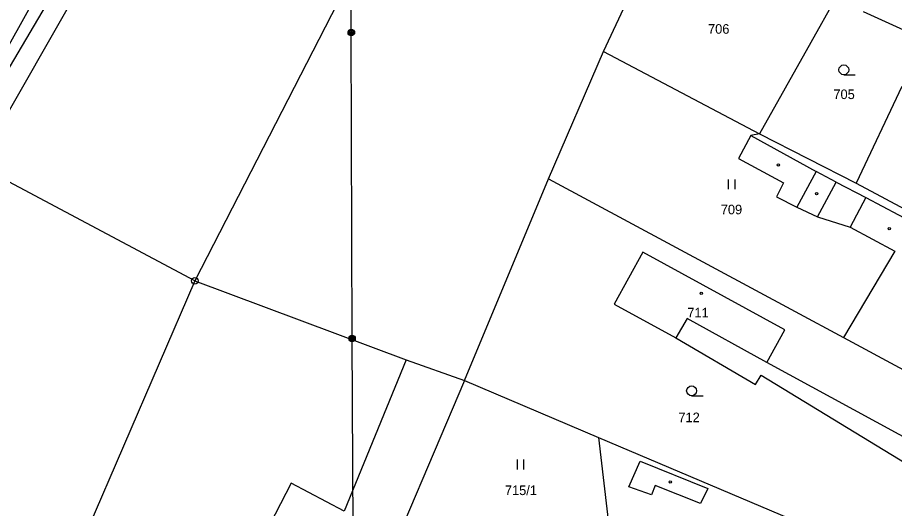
# Model space of a CAD drawing. Extents: x -587171 to -555306, y -1167727 to -1074732.
# Drawn here: x -560966.9 to -560833.4, y -1078211.4 to -1078136.7 of the extents above; entities that cross this region are included whole.
import ezdxf

# ---------------------------------------------------------------- set-up
doc = ezdxf.new("R2010")
doc.units = 0
for name, color, linetype in [('Hranice parcel', 7, 'Continuous'), ('Parcelní čísla', 7, 'Continuous'), ('Poz předměty', 7, 'Continuous'), ('Vnitřní kresba', 7, 'Continuous'), ('Značky bodu BP', 7, 'Continuous'), ('Značky budov', 7, 'Continuous'), ('Značky kultur', 7, 'Continuous')]:
    doc.layers.add(name, color=color, linetype=linetype)

msp = doc.modelspace()

# ---------------------------------------------------------------- linework, layer by layer
at = {"layer": 'Hranice parcel'}
for p, q in [((-560977.13, -1078156.96), (-560910.89, -1078038.54)), ((-560877.69, -1078141.91), (-560868.41, -1078122.07)), ((-560828.84, -1078140.09), (-560838.09, -1078135.88)), ((-560886.03, -1078161.25), (-560877.69, -1078141.91)), ((-560877.69, -1078141.91), (-560853.9, -1078154.42)), ((-560832.24, -1078147.24), (-560839.21, -1078161.95)), ((-560853.9, -1078154.42), (-560839.21, -1078161.95)), ((-560898.8, -1078191.96), (-560886.03, -1078161.25)), ((-560839.21, -1078161.95), (-560814.08, -1078175.38)), ((-560939.86, -1078176.8), (-560965.38, -1078235.83)), ((-560939.86, -1078176.8), (-560907.71, -1078188.83)), ((-560841.14, -1078185.42), (-560832.01, -1078190.34)), ((-560907.71, -1078188.83), (-560898.8, -1078191.96)), ((-560898.8, -1078191.96), (-560908.04, -1078213.67)), ((-560898.8, -1078191.96), (-560878.45, -1078200.61)), ((-560878.45, -1078200.61), (-560849.08, -1078213.08)), ((-560878.45, -1078200.61), (-560875.83, -1078223.08))]:
    msp.add_line(p, q, dxfattribs=at)
for points in [[(-560908.67, -1078040.79), (-560924.44, -1078068.27), (-560954.01, -1078120.4), (-560976.01, -1078157.56)], [(-560906.23, -1078042.52), (-560882.25, -1078064.61), (-560939.86, -1078176.8)], [(-560842.43, -1078133.91), (-560846.13, -1078140.53), (-560853.9, -1078154.42)], [(-560853.9, -1078154.42), (-560855.25, -1078154.68), (-560857.14, -1078158.16), (-560850.26, -1078161.89), (-560851.35, -1078164), (-560848.24, -1078165.61), (-560845.1, -1078167.06), (-560840.14, -1078168.64), (-560833.32, -1078172.26), (-560841.14, -1078185.42)], [(-560939.86, -1078176.8), (-560972.88, -1078159.23), (-560976.01, -1078157.56)], [(-560886.03, -1078161.25), (-560848.49, -1078181.46), (-560841.14, -1078185.42)], [(-560822.86, -1078205.52), (-560852.81, -1078189.23), (-560850.05, -1078184.27), (-560871.67, -1078172.44), (-560876.06, -1078180.36), (-560866.64, -1078185.49), (-560854.52, -1078192.57), (-560853.65, -1078191.16), (-560825.11, -1078208.53)], [(-560907.71, -1078188.83), (-560917.15, -1078211.86), (-560925.18, -1078207.59), (-560943.9, -1078243.85), (-560939.47, -1078257.88), (-560936.7, -1078260.89)]]:
    msp.add_lwpolyline(points, dxfattribs=at)
at = {"layer": 'Poz předměty'}
for p, q in [((-560916.05, -1078139.03), (-560916.27, -1078053.88)), ((-560915.94, -1078185.57), (-560916.05, -1078139.03)), ((-560915.6, -1078235.78), (-560915.94, -1078185.57))]:
    msp.add_line(p, q, dxfattribs=at)
for centre, radius in [((-560916.05, -1078139.03), 0.5), ((-560916.05, -1078139.03), 0.4), ((-560916.05, -1078139.03), 0.3), ((-560916.05, -1078139.03), 0.2), ((-560916.05, -1078139.03), 0.1), ((-560915.94, -1078185.57), 0.5), ((-560915.94, -1078185.57), 0.4), ((-560915.94, -1078185.57), 0.3), ((-560915.94, -1078185.57), 0.2), ((-560915.94, -1078185.57), 0.1)]:
    msp.add_circle(centre, radius, dxfattribs=at)
at = {"layer": 'Vnitřní kresba'}
for p, q in [((-560970.79, -1078155.56), (-560906.23, -1078042.52)), ((-560855.25, -1078154.68), (-560845.31, -1078160.16)), ((-560845.31, -1078160.16), (-560848.24, -1078165.61)), ((-560842.24, -1078161.76), (-560845.31, -1078160.16)), ((-560845.1, -1078167.06), (-560842.24, -1078161.76)), ((-560842.24, -1078161.76), (-560837.76, -1078164.1)), ((-560837.76, -1078164.1), (-560840.14, -1078168.64)), ((-560837.76, -1078164.1), (-560828.1, -1078169.22)), ((-560864.94, -1078182.52), (-560866.64, -1078185.49)), ((-560852.81, -1078189.23), (-560864.94, -1078182.52)), ((-560873.8, -1078208.13), (-560872.09, -1078204.23)), ((-560872.09, -1078204.23), (-560861.81, -1078208.39)), ((-560870.37, -1078209.34), (-560873.8, -1078208.13)), ((-560869.81, -1078207.95), (-560870.37, -1078209.34)), ((-560862.88, -1078210.69), (-560869.81, -1078207.95)), ((-560861.81, -1078208.39), (-560862.88, -1078210.69))]:
    msp.add_line(p, q, dxfattribs=at)
at = {"layer": 'Značky bodu BP'}
for radius in [0.5, 0.0303]:
    msp.add_circle((-560939.86, -1078176.8), radius, dxfattribs=at)
at = {"layer": 'Značky budov'}
for centre in [(-560851.05, -1078159.15), (-560845.24, -1078163.53), (-560834.17, -1078168.86), (-560862.78, -1078178.69), (-560867.5, -1078207.39)]:
    msp.add_circle(centre, 0.175, dxfattribs=at)
at = {"layer": 'Značky kultur'}
for p, q in [((-560841.09, -1078145.44), (-560839.34, -1078145.44)), ((-560858.63, -1078162.87), (-560858.63, -1078161.37)), ((-560857.63, -1078162.87), (-560857.63, -1078161.37)), ((-560864.26, -1078194.28), (-560862.51, -1078194.28)), ((-560890.77, -1078205.49), (-560890.77, -1078203.99)), ((-560889.77, -1078205.49), (-560889.77, -1078203.99))]:
    msp.add_line(p, q, dxfattribs=at)
for centre in [(-560841.09, -1078144.69), (-560864.26, -1078193.53)]:
    msp.add_circle(centre, 0.75, dxfattribs=at)

# ---------------------------------------------------------------- texts
at = {"layer": 'Parcelní čísla'}
for s, p in [('706', (-560861.76, -1078139.2)), ('705', (-560842.68, -1078149.14)), ('709', (-560859.82, -1078166.67)), ('711', (-560864.91, -1078182.36)), ('712', (-560866.27, -1078198.3)), ('715/1', (-560892.68, -1078209.39))]:
    msp.add_text(s, height=1.46, dxfattribs=at).set_placement(p)

doc.saveas('drawing.dxf')
